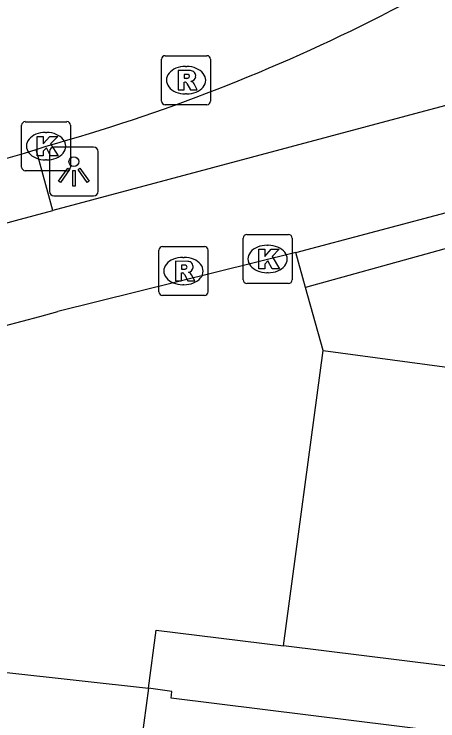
# Model space of a CAD drawing. Extents: x 160664 to 161506, y 382245 to 383288.
# Drawn here: x 161081.5 to 161090.14, y 383227.49 to 383241.92 of the extents above; entities that cross this region are included whole.
import ezdxf

# ---------------------------------------------------------------- set-up
doc = ezdxf.new("R2010")
doc.units = 0
for name, color, linetype in [('IMGEO_Fietspad_gesloten', 7, 'Continuous'), ('IMGEO_Kolk', 7, 'Continuous'), ('IMGEO_Lichtpunt', 7, 'Continuous'), ('IMGEO_Pand', 7, 'Continuous'), ('IMGEO_Rijbaan_lokaal_gesloten', 7, 'Continuous'), ('IMGEO_Rioolput', 7, 'Continuous'), ('IMGEO_Voetpad_open', 7, 'Continuous'), ('IMGEO_Woonerf_open', 7, 'Continuous')]:
    doc.layers.add(name, color=color, linetype=linetype)

msp = doc.modelspace()

# ---------------------------------------------------------------- linework, layer by layer
at = {"layer": 'IMGEO_Fietspad_gesloten'}
for points in [[(161100.742, 383242.846), (161082.289, 383237.91)], [(161087.246, 383237.053), (161101.999, 383240.973), (161108.757, 383242.768)], [(161087.246, 383237.053), (161082.387, 383235.845)]]:
    msp.add_lwpolyline(points, dxfattribs=at)
for centre, radius, start, end in [((161064.996, 383300.364), 64.804, 274.32923, 285.47685), ((161067.228, 383290.155), 56.386, 273.4111, 285.5954)]:
    msp.add_arc(centre, radius, start, end, dxfattribs=at)
at = {"layer": 'IMGEO_Kolk'}
for p, q in [((161081.725, 383239.721), (161082.577, 383239.721)), ((161081.65, 383238.795), (161081.65, 383239.647)), ((161082.651, 383239.647), (161082.651, 383238.795)), ((161082.138, 383239.501), (161082.163, 383239.501)), ((161082.161, 383238.941), (161082.136, 383238.941)), ((161082.577, 383238.721), (161081.725, 383238.721)), ((161086.245, 383237.418), (161087.097, 383237.418)), ((161086.17, 383236.492), (161086.17, 383237.344)), ((161087.171, 383237.344), (161087.171, 383236.492)), ((161086.658, 383237.198), (161086.683, 383237.198)), ((161086.681, 383236.638), (161086.656, 383236.638)), ((161087.097, 383236.418), (161086.245, 383236.418))]:
    msp.add_line(p, q, dxfattribs=at)
for points in [[(161081.725, 383239.721), (161082.577, 383239.721)], [(161081.65, 383238.795), (161081.65, 383239.647)], [(161082.651, 383239.647), (161082.651, 383238.795)], [(161081.971, 383239.421), (161082.094, 383239.421), (161082.094, 383239.27), (161082.224, 383239.421), (161082.388, 383239.421), (161082.242, 383239.27), (161082.395, 383239.021), (161082.243, 383239.021), (161082.158, 383239.185), (161082.094, 383239.118), (161082.094, 383239.021), (161081.971, 383239.021), (161081.971, 383239.421)], [(161082.577, 383238.721), (161081.725, 383238.721)], [(161086.245, 383237.418), (161087.097, 383237.418)], [(161086.17, 383236.492), (161086.17, 383237.344)], [(161087.171, 383237.344), (161087.171, 383236.492)], [(161086.491, 383237.118), (161086.614, 383237.118), (161086.614, 383236.967), (161086.744, 383237.118), (161086.908, 383237.118), (161086.762, 383236.967), (161086.915, 383236.718), (161086.763, 383236.718), (161086.678, 383236.882), (161086.614, 383236.815), (161086.614, 383236.718), (161086.491, 383236.718), (161086.491, 383237.118)], [(161087.097, 383236.418), (161086.245, 383236.418)]]:
    msp.add_lwpolyline(points, dxfattribs=at)
for centre, start, end in [((161081.727, 383239.645), 91.552, 178.448), ((161081.727, 383239.645), 91.552, 178.448), ((161082.575, 383239.645), 1.552, 88.448), ((161082.575, 383239.645), 1.552, 88.448), ((161081.727, 383238.797), 181.552, 268.448), ((161081.727, 383238.797), 181.552, 268.448), ((161082.575, 383238.797), 271.552, 358.448), ((161082.575, 383238.797), 271.552, 358.448), ((161086.247, 383237.342), 91.552, 178.448), ((161086.247, 383237.342), 91.552, 178.448), ((161087.095, 383237.342), 1.552, 88.448), ((161087.095, 383237.342), 1.552, 88.448), ((161086.247, 383236.494), 181.552, 268.448), ((161086.247, 383236.494), 181.552, 268.448), ((161087.095, 383236.494), 271.552, 358.448), ((161087.095, 383236.494), 271.552, 358.448)]:
    msp.add_arc(centre, 0.0765, start, end, dxfattribs=at)
for centre, major_axis, ratio, start_param, end_param in [((161082.137, 383239.221), (-0.387, 0.002), 0.722429, 4.712389, 7.853982), ((161082.162, 383239.221), (-0.39, 0.002), 0.717154, 1.570796, 4.712389), ((161086.657, 383236.918), (-0.387, 0.002), 0.722429, 4.712389, 7.853982), ((161086.682, 383236.918), (-0.39, 0.002), 0.717154, 1.570796, 4.712389)]:
    msp.add_ellipse(centre, major_axis=major_axis, ratio=ratio, start_param=start_param, end_param=end_param, dxfattribs=at)
at = {"layer": 'IMGEO_Lichtpunt'}
for p, q in [((161082.218, 383239.108), (161082.218, 383238.301)), ((161082.218, 383239.108), (161082.218, 383238.301)), ((161083.12, 383239.203), (161082.312, 383239.203)), ((161083.12, 383239.203), (161082.312, 383239.203)), ((161083.214, 383238.301), (161083.214, 383239.108)), ((161083.214, 383238.301), (161083.214, 383239.108)), ((161082.312, 383238.207), (161083.12, 383238.207)), ((161082.312, 383238.207), (161083.12, 383238.207))]:
    msp.add_line(p, q, dxfattribs=at)
for points in [[(161082.592, 383238.772), (161082.631, 383238.744), (161082.443, 383238.482), (161082.405, 383238.509), (161082.592, 383238.772)], [(161082.694, 383238.724), (161082.741, 383238.724), (161082.741, 383238.402), (161082.694, 383238.402), (161082.694, 383238.724)], [(161082.804, 383238.744), (161082.842, 383238.771), (161083.029, 383238.509), (161082.99, 383238.481), (161082.804, 383238.744)]]:
    msp.add_lwpolyline(points, dxfattribs=at)
msp.add_circle((161082.717, 383238.906), 0.0994, dxfattribs=at)
for centre, start, end in [((161082.312, 383239.108), 90, 180), ((161082.312, 383239.108), 90, 180), ((161083.12, 383239.108), 0, 90), ((161083.12, 383239.108), 0, 90), ((161082.312, 383238.301), 180, 270), ((161082.312, 383238.301), 180, 270), ((161083.12, 383238.301), 270, 0), ((161083.12, 383238.301), 270, 360)]:
    msp.add_arc(centre, 0.0946, start, end, dxfattribs=at)
at = {"layer": 'IMGEO_Pand'}
for points in [[(161084.238, 383228.158), (161083.572, 383223.203), (161082.631, 383216.202), (161082.477, 383215.933)], [(161092.105, 383227.037), (161084.7, 383227.956), (161084.719, 383228.093), (161084.238, 383228.158)]]:
    msp.add_lwpolyline(points, dxfattribs=at)
at = {"layer": 'IMGEO_Rijbaan_lokaal_gesloten'}
msp.add_lwpolyline([(161081.949, 383239.151), (161082.151, 383239.221)], dxfattribs=at)
for centre, radius, start, end in [((161072.243, 383274.781), 36.914, 285.5702, 308.3847), ((161070.869, 383275.87), 38.355, 274.9032, 286.7915)]:
    msp.add_arc(centre, radius, start, end, dxfattribs=at)
at = {"layer": 'IMGEO_Rioolput'}
for p, q in [((161084.506, 383240.142), (161084.506, 383240.994)), ((161084.581, 383241.068), (161085.433, 383241.068)), ((161085.507, 383240.994), (161085.507, 383240.142)), ((161084.994, 383240.848), (161085.019, 383240.848)), ((161085.017, 383240.288), (161084.992, 383240.288)), ((161085.433, 383240.068), (161084.581, 383240.068)), ((161084.453, 383236.246), (161084.453, 383237.098)), ((161084.528, 383237.172), (161085.38, 383237.172)), ((161085.454, 383237.098), (161085.454, 383236.246)), ((161084.941, 383236.952), (161084.966, 383236.952)), ((161084.964, 383236.392), (161084.939, 383236.392)), ((161085.38, 383236.172), (161084.528, 383236.172))]:
    msp.add_line(p, q, dxfattribs=at)
for points in [[(161084.506, 383240.142), (161084.506, 383240.994)], [(161084.581, 383241.068), (161085.433, 383241.068)], [(161085.507, 383240.994), (161085.507, 383240.142)], [(161085.095, 383240.766), (161084.843, 383240.768), (161084.843, 383240.368)], [(161085.021, 383240.687), (161084.967, 383240.687), (161084.967, 383240.606)], [(161084.967, 383240.606), (161085.019, 383240.606)], [(161084.843, 383240.368), (161084.967, 383240.368), (161084.967, 383240.53), (161084.978, 383240.53)], [(161085.025, 383240.501), (161085.096, 383240.368), (161085.236, 383240.368), (161085.171, 383240.494)], [(161085.433, 383240.068), (161084.581, 383240.068)], [(161084.453, 383236.246), (161084.453, 383237.098)], [(161084.528, 383237.172), (161085.38, 383237.172)], [(161085.454, 383237.098), (161085.454, 383236.246)], [(161085.042, 383236.87), (161084.79, 383236.872), (161084.79, 383236.472)], [(161084.968, 383236.791), (161084.914, 383236.791), (161084.914, 383236.71)], [(161084.914, 383236.71), (161084.966, 383236.71)], [(161084.79, 383236.472), (161084.914, 383236.472), (161084.914, 383236.634), (161084.925, 383236.634)], [(161084.972, 383236.605), (161085.043, 383236.472), (161085.183, 383236.472), (161085.118, 383236.598)], [(161085.38, 383236.172), (161084.528, 383236.172)]]:
    msp.add_lwpolyline(points, dxfattribs=at)
for centre, radius, start, end in [((161084.583, 383240.992), 0.0765, 91.552, 178.448), ((161084.583, 383240.992), 0.0765, 91.552, 178.448), ((161085.431, 383240.992), 0.0765, 1.552, 88.448), ((161085.431, 383240.992), 0.0765, 1.552, 88.448), ((161085.027, 383240.591), 0.0964, 77.0061, 93.1865), ((161085.094, 383240.656), 0.109, 350.3612, 89.416), ((161085.003, 383240.795), 0.19, 274.7715, 282.9687), ((161085.041, 383240.648), 0.0378, 276.6634, 79.6772), ((161085.092, 383240.656), 0.112, 277.5842, 350.9817), ((161085.076, 383240.441), 0.108, 29.5134, 73.7905), ((161084.977, 383240.477), 0.0533, 26.0293, 88.6989), ((161084.583, 383240.144), 0.0765, 181.552, 268.448), ((161084.583, 383240.144), 0.0765, 181.552, 268.448), ((161085.431, 383240.144), 0.0765, 271.552, 358.448), ((161085.431, 383240.144), 0.0765, 271.552, 358.448), ((161084.53, 383237.096), 0.0765, 91.552, 178.448), ((161084.53, 383237.096), 0.0765, 91.552, 178.448), ((161085.378, 383237.096), 0.0765, 1.552, 88.448), ((161085.378, 383237.096), 0.0765, 1.552, 88.448), ((161084.974, 383236.695), 0.0964, 77.0061, 93.1865), ((161085.041, 383236.76), 0.109, 350.3612, 89.416), ((161084.95, 383236.899), 0.19, 274.7715, 282.9687), ((161084.988, 383236.752), 0.0378, 276.6634, 79.6772), ((161085.039, 383236.76), 0.112, 277.5842, 350.9817), ((161085.023, 383236.545), 0.108, 29.5134, 73.7905), ((161084.924, 383236.581), 0.0533, 26.0293, 88.6989), ((161084.53, 383236.248), 0.0765, 181.552, 268.448), ((161084.53, 383236.248), 0.0765, 181.552, 268.448), ((161085.378, 383236.248), 0.0765, 271.552, 358.448), ((161085.378, 383236.248), 0.0765, 271.552, 358.448)]:
    msp.add_arc(centre, radius, start, end, dxfattribs=at)
for centre, major_axis, ratio, start_param, end_param in [((161084.993, 383240.568), (-0.387, 0.002), 0.722429, 4.712389, 7.853982), ((161085.018, 383240.568), (-0.39, 0.002), 0.717154, 1.570796, 4.712389), ((161084.94, 383236.672), (-0.387, 0.002), 0.722429, 4.712389, 7.853982), ((161084.965, 383236.672), (-0.39, 0.002), 0.717154, 1.570796, 4.712389)]:
    msp.add_ellipse(centre, major_axis=major_axis, ratio=ratio, start_param=start_param, end_param=end_param, dxfattribs=at)
at = {"layer": 'IMGEO_Voetpad_open'}
for points in [[(161102.524, 383233.079), (161102.458, 383234.114), (161099.899, 383234.449), (161099.622, 383238.686), (161102.076, 383239.358), (161102.028, 383240.375), (161087.446, 383236.334)], [(161082.289, 383237.91), (161081.949, 383239.151)], [(161087.446, 383236.334), (161087.246, 383237.053)], [(161087.805, 383235.048), (161087.446, 383236.334)], [(161086.994, 383229.022), (161087.805, 383235.048)], [(161084.238, 383228.158), (161084.397, 383229.344), (161086.994, 383229.022)], [(161097.366, 383226.384), (161097.531, 383227.714), (161086.994, 383229.022)], [(161081.347, 383228.475), (161084.238, 383228.158)]]:
    msp.add_lwpolyline(points, dxfattribs=at)
at = {"layer": 'IMGEO_Woonerf_open'}
msp.add_lwpolyline([(161087.805, 383235.048), (161092.753, 383234.386)], dxfattribs=at)

doc.saveas('drawing.dxf')
